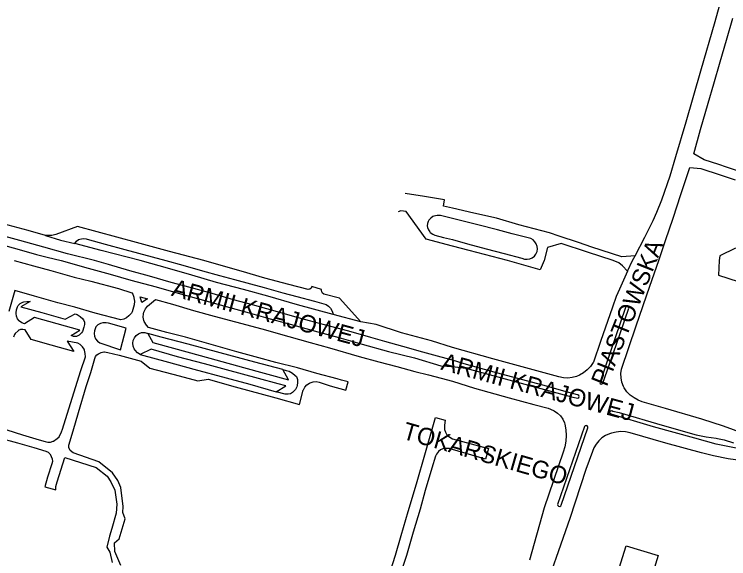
# Model space of a CAD drawing. Extents: x -304109 to -273954, y 21500 to 39796.
# Drawn here: x -296251.4 to -295841.6, y 32829.1 to 33141.2 of the extents above; entities that cross this region are included whole.
import ezdxf

# ---------------------------------------------------------------- set-up
doc = ezdxf.new("R2010")
doc.units = 0
doc.layers.add('krawedzie_ulic', color=7, linetype='Continuous')
doc.layers.add('nazwy_ulic', color=7, linetype='Continuous')

msp = doc.modelspace()

# ---------------------------------------------------------------- linework, layer by layer
at = {"layer": 'krawedzie_ulic'}
for points in [[(-295895.213, 33002.65), (-295889.717, 33013.491), (-295884.981, 33022.983), (-295882.752, 33027.69), (-295879.868, 33034.865), (-295875.191, 33048.678), (-295871.857, 33059.743), (-295865.997, 33079.506), (-295857.537, 33108.91), (-295849.329, 33137.042), (-295846.778, 33146.148), (-295844.001, 33156.144), (-295844.1, 33158.411), (-295844.596, 33160.626), (-295844.952, 33161.607), (-295846.079, 33163.345), (-295847.518, 33164.834), (-295848.087, 33165.286), (-295850.403, 33166.526), (-295859.586, 33169.124), (-295865.386, 33170.713), (-295877.699, 33174.448), (-295877.772, 33174.466)], [(-295828.766, 33048.729), (-295842.759, 33053.528), (-295847.186, 33055.043), (-295855.658, 33057.872), (-295861.588, 33061.189), (-295857.751, 33075.127), (-295853.407, 33090.363), (-295850.124, 33101.453), (-295846.563, 33114.043), (-295842.901, 33126.456), (-295839.239, 33138.996)], [(-295827.341, 32898.771), (-295844.623, 32905.069), (-295857.067, 32909.172), (-295877.805, 32915.23), (-295891.164, 32919.1), (-295893.441, 32919.949), (-295895.851, 32921.248), (-295898.047, 32922.885), (-295899.981, 32924.823), (-295901.612, 32927.022), (-295902.002, 32927.829), (-295902.857, 32930.219), (-295903.326, 32932.714), (-295903.398, 32935.252), (-295903.071, 32937.769), (-295894.66, 32962.578), (-295886.827, 32985.276), (-295881.58, 33000), (-295877.814, 33011.483), (-295873.415, 33024.432), (-295868.992, 33037.863), (-295863.937, 33053.354), (-295857.58, 33052.911), (-295846.539, 33049.249), (-295837.787, 33046.396)], [(-295895.213, 33002.65), (-295902.865, 33002.226), (-295920.012, 33007.705), (-295927.797, 33010.356), (-295938.915, 33014.043), (-295944.385, 33015.963), (-295962.064, 33020.576), (-295974.834, 33024.284), (-295987.73, 33027.179), (-296000, 33029.999), (-296005.135, 33031.234), (-296004.595, 33034.945), (-296016.107, 33036.786), (-296027.237, 33038.475)], [(-295899.692, 32993.926), (-295902.549, 32996.967), (-295904.614, 32998.689), (-295907.92, 33000), (-295922.599, 33004.827), (-295937.61, 33009.725), (-295945.462, 33007.521), (-295947.405, 33000), (-295949.725, 32994.805), (-295968.482, 33000), (-295990.486, 33005.821), (-296000, 33008.24), (-296015.206, 33012.302), (-296026.542, 33028.228), (-296029.744, 33028.46), (-296031.194, 33027.978)], [(-296000, 33024.178), (-296006.974, 33025.947), (-296008.845, 33025.942), (-296010.672, 33025.541), (-296011.27, 33025.316), (-296012.543, 33024.434), (-296013.548, 33023.257), (-296013.969, 33022.496), (-296014.456, 33021.278), (-296014.556, 33019.97), (-296014.382, 33019.039), (-296013.858, 33017.633), (-296012.983, 33016.415), (-296012.785, 33016.215), (-296011.263, 33015.118), (-296010.22, 33014.611), (-296005.24, 33013.259), (-296000, 33012.028), (-295991.51, 33009.682), (-295980.648, 33006.808), (-295970.396, 33004.06), (-295960.323, 33001.388), (-295958.76, 33000.905), (-295957.127, 33000.814), (-295955.695, 33001.068), (-295954.288, 33001.64), (-295953.077, 33002.558), (-295952.147, 33003.759), (-295952.141, 33003.77), (-295951.551, 33005.181), (-295951.345, 33006.696), (-295951.514, 33008.118), (-295951.946, 33009.57), (-295952.741, 33010.86), (-295953.844, 33011.898), (-295955.18, 33012.612), (-295955.82, 33012.811), (-295965.842, 33015.433), (-295974.211, 33017.626), (-295985.455, 33020.524), (-296000, 33024.178)], [(-296233.597, 33014.438), (-296243.531, 33017.219), (-296260.96, 33021.938)], [(-296052.643, 32964.924), (-296064.946, 32978.492), (-296073.84, 32980.777), (-296074.609, 32981.325), (-296075.086, 32982.141), (-296075.187, 32983.08), (-296075.098, 32983.515), (-296080.67, 32985.144), (-296081.129, 32984.274), (-296081.894, 32983.655), (-296082.78, 32983.393), (-296093.98, 32986.244), (-296107.736, 32990.02), (-296121.21, 32993.919), (-296131.418, 32996.731), (-296142.664, 33000), (-296162.338, 33005.321), (-296181.318, 33010.322), (-296215.186, 33019.48), (-296227.546, 33014.992), (-296229.949, 33014.474), (-296232.405, 33014.353), (-296233.597, 33014.438)], [(-296205.4, 33000), (-296220.955, 33003.901), (-296234.421, 33007.676), (-296248.293, 33011.554), (-296261.022, 33014.921)], [(-296233.597, 33014.438), (-296224.882, 33011.811), (-296216.726, 33009.897)], [(-296216.726, 33009.897), (-296215.776, 33011.105), (-296214.548, 33012.029), (-296213.799, 33012.386), (-296211.997, 33012.642), (-296210.183, 33012.5), (-296209.656, 33012.382), (-296199.366, 33009.525), (-296187.933, 33006.413), (-296164.558, 33000), (-296154.78, 32997.36), (-296143.558, 32994.229), (-296133.654, 32991.498), (-296125.192, 32989.194), (-296115.87, 32986.649), (-296108.143, 32984.533), (-296097.327, 32981.509), (-296089.397, 32979.416), (-296079.137, 32976.654), (-296072.601, 32974.834), (-296071.207, 32973.944), (-296070.067, 32972.746), (-296070.062, 32972.739), (-296069.076, 32971.058), (-296068.453, 32969.212), (-296068.432, 32969.118)], [(-296258.947, 33009.148), (-296248.606, 33006.444), (-296238.622, 33003.561), (-296232.626, 33001.903), (-296224.547, 33000), (-296209.046, 32995.696), (-296196.457, 32992.165), (-296184.552, 32988.821), (-296169.982, 32985.059), (-296156.052, 32981.026), (-296141.565, 32976.858), (-296127.833, 32973.184), (-296115.294, 32969.704), (-296104.554, 32966.707), (-296093.181, 32963.549), (-296077.373, 32959.235), (-296065.289, 32955.94), (-296051.915, 32952.169), (-296036.845, 32947.84), (-296021.892, 32944.226), (-296006.748, 32939.718), (-296000, 32939.242), (-295992.302, 32938.265), (-295960.675, 32929.778), (-295930.932, 32921.792), (-295928.108, 32921.191), (-295927.61, 32921.533), (-295927.424, 32922.107), (-295927.628, 32922.675), (-295928.136, 32923.001), (-295928.241, 32923.021), (-295935.417, 32925.005), (-295948.291, 32928.496), (-295974.727, 32935.654), (-295993.403, 32940.905), (-296000, 32942.828), (-296006.577, 32944.675), (-296017.065, 32947.49), (-296028.489, 32950.675), (-296038.951, 32953.617), (-296046.929, 32955.889), (-296059.541, 32959.573), (-296070.69, 32962.474), (-296082.117, 32965.481), (-296090.527, 32967.81), (-296101.747, 32971.042), (-296114.768, 32974.605), (-296125.61, 32977.603), (-296137.969, 32981.233), (-296150.561, 32984.536), (-296161.378, 32987.508), (-296173.788, 32991.113), (-296185.086, 32994.194), (-296197.345, 32997.721), (-296205.4, 33000)], [(-295899.692, 32993.926), (-295904.235, 32983.694), (-295906.064, 32979.386), (-295908.269, 32973.31), (-295915.069, 32953.539), (-295919.226, 32941.783), (-295919.346, 32941.574), (-295920.879, 32939.336), (-295922.724, 32937.347), (-295924.841, 32935.651), (-295927.184, 32934.284), (-295928.857, 32933.591), (-295931.334, 32932.933), (-295933.883, 32932.667), (-295936.443, 32932.801), (-295938.951, 32933.331), (-295976.812, 32943.755), (-296000, 32950.125), (-296012.014, 32954.032), (-296029.345, 32958.544), (-296043.898, 32963.451), (-296052.626, 32964.919), (-296068.486, 32969.132), (-296088.878, 32974.704), (-296105.899, 32979.593), (-296120.035, 32983.426), (-296135.363, 32987.504), (-296149.495, 32991.59), (-296162.286, 32995.226), (-296179.31, 33000), (-296201.558, 33005.79), (-296216.726, 33009.897)], [(-295837.685, 33007.225), (-295846.728, 33002.731), (-295846.951, 33000), (-295847.393, 32991.581), (-295836.195, 32987.932)], [(-296251.453, 33000), (-296240.435, 32996.945), (-296230.428, 32994.238), (-296217.129, 32990.544), (-296207.447, 32988.274), (-296191.739, 32984.038), (-296183.918, 32981.463), (-296183.526, 32980.77), (-296182.933, 32979.135), (-296182.786, 32978.612), (-296182.501, 32976.655), (-296182.614, 32974.681), (-296183.741, 32970.551), (-296184.257, 32969.774), (-296185.473, 32968.49), (-296185.693, 32968.261), (-296187.075, 32967.161), (-296188.668, 32966.4), (-296190.391, 32966.015), (-296205.112, 32969.856), (-296216.762, 32973.221), (-296226.44, 32975.847), (-296239.813, 32979.669), (-296251.06, 32982.801), (-296254.509, 32970.794)], [(-295899.692, 32993.926), (-295896.758, 33000), (-295895.213, 33002.65)], [(-296179.169, 32979.185), (-296174.988, 32978.11), (-296178.247, 32975.993), (-296179.169, 32979.185)], [(-296213.895, 32960.136), (-296239.782, 32967.412), (-296245.682, 32963.781), (-296247.15, 32964.336), (-296248.433, 32965.243), (-296248.639, 32965.438), (-296249.585, 32966.652), (-296250.188, 32968.069), (-296250.407, 32969.593), (-296250.427, 32970.104), (-296250.241, 32971.858), (-296249.665, 32973.525), (-296249.158, 32974.261), (-296248.013, 32975.378), (-296246.627, 32976.178), (-296246.03, 32976.358), (-296244.21, 32976.629), (-296242.375, 32976.501), (-296247.656, 32973.471), (-296235.725, 32970.178), (-296222.351, 32966.382), (-296216.585, 32969.531), (-296215.438, 32969.064), (-296213.675, 32968.003), (-296212.151, 32966.622), (-296211.684, 32965.967), (-296211.211, 32964.753), (-296211.127, 32963.454), (-296211.531, 32961.883), (-296212.407, 32959.276), (-296212.979, 32958.515), (-296214.26, 32957.321), (-296215.778, 32956.449), (-296216.182, 32956.4), (-296217.556, 32956.493), (-296218.847, 32956.975), (-296213.895, 32960.136)], [(-296190.339, 32825.106), (-296193.81, 32833.24), (-296194.047, 32838.126), (-296191.191, 32840.452), (-296187.851, 32851.951), (-296189.249, 32855.581), (-296189.023, 32859.037), (-296190.345, 32869.888), (-296192.018, 32873.904), (-296195.057, 32878.396), (-296202.878, 32884.659), (-296217.732, 32889.874), (-296219.444, 32891.093), (-296220.157, 32892.807), (-296220.238, 32894.258), (-296217.606, 32902.41), (-296214.534, 32912.921), (-296210.178, 32927.89), (-296207.574, 32935.864), (-296205.173, 32943.79), (-296204.796, 32944.97), (-296204.065, 32945.97), (-296203.201, 32946.611), (-296201.658, 32947.305), (-296199.995, 32947.619), (-296199.754, 32947.632), (-296197.826, 32947.351), (-296197.825, 32947.351), (-296191.362, 32945.811), (-296178.594, 32942.303), (-296173.641, 32938.267), (-296156.943, 32933.967), (-296146.228, 32931.047), (-296140.187, 32932.006), (-296124.712, 32927.544), (-296101.481, 32921.272), (-296087.724, 32917.572), (-296085.625, 32925.782), (-296085.581, 32925.888), (-296084.727, 32927.407), (-296083.55, 32928.691), (-296082.112, 32929.675), (-296081.674, 32929.896), (-296080.02, 32930.444), (-296078.284, 32930.602), (-296076.558, 32930.361), (-296070.307, 32928.265), (-296061.315, 32925.674), (-296059.976, 32930.512), (-296063.675, 32931.454), (-296066.234, 32932.15), (-296077.914, 32935.237), (-296088.956, 32938.467), (-296101.474, 32941.616), (-296111.152, 32944.217), (-296123.767, 32947.723), (-296134.431, 32950.719), (-296153.276, 32956.015), (-296163.969, 32958.808), (-296174.456, 32961.674), (-296175.615, 32963.017), (-296177.027, 32965.169), (-296177.146, 32965.589), (-296177.446, 32967.532), (-296177.347, 32969.496), (-296177.056, 32970.471), (-296176.198, 32972.307), (-296174.996, 32973.939), (-296170.391, 32977.642)], [(-296170.391, 32977.642), (-296160.739, 32975.039), (-296148.71, 32971.49), (-296136.806, 32968.095), (-296124.567, 32964.925), (-296109.494, 32960.85), (-296093.864, 32956.54)], [(-295900.77, 32973.208), (-295915.3, 32930.536), (-295915.461, 32929.981), (-295915.234, 32929.449), (-295914.721, 32929.181), (-295914.155, 32929.298), (-295913.798, 32929.727), (-295906.14, 32951.458), (-295898.938, 32972.731), (-295899.042, 32973.331), (-295899.487, 32973.745), (-295900.093, 32973.804), (-295900.611, 32973.484), (-295900.77, 32973.208)], [(-296187.279, 32961.293), (-296197.308, 32964.178), (-296198.735, 32964.37), (-296200.638, 32964.275), (-296202.033, 32963.883), (-296203.44, 32963.098), (-296204.612, 32961.991), (-296205.272, 32960.271), (-296205.465, 32959.714), (-296205.681, 32958.241), (-296205.499, 32956.764), (-296204.789, 32955.242), (-296203.724, 32953.883), (-296202.376, 32952.805), (-296190.58, 32948.929), (-296187.279, 32961.293)], [(-296223.771, 32903.436), (-296217.275, 32924.123), (-296213.177, 32937.086), (-296210.677, 32944.808), (-296210.74, 32946.79), (-296211.198, 32948.72), (-296211.354, 32949.14), (-296212.379, 32950.617), (-296213.704, 32951.831), (-296215.043, 32952.624), (-296221.027, 32953.902), (-296217.298, 32947.824), (-296230.267, 32951.462), (-296241.817, 32954.75), (-296245.171, 32960.366), (-296246.547, 32960.593), (-296247.931, 32960.423), (-296249.21, 32959.869), (-296249.298, 32959.813), (-296250.981, 32958.141), (-296251.415, 32957.604), (-296251.983, 32956.108)], [(-296179.202, 32946.126), (-296180.817, 32947.215), (-296182.176, 32948.611), (-296182.741, 32949.405), (-296183.303, 32951.014), (-296183.476, 32952.709), (-296183.31, 32954.143), (-296182.563, 32955.691), (-296181.48, 32957.025), (-296180.119, 32958.073), (-296179.871, 32958.215), (-296178.55, 32958.706), (-296177.145, 32958.809), (-296176.532, 32958.728), (-296175.322, 32958.408), (-296174.912, 32958.197)], [(-296174.912, 32958.197), (-296171.958, 32953.07), (-296150.35, 32947.125), (-296135.886, 32943.11), (-296119.875, 32938.794), (-296094.214, 32931.674), (-296097.463, 32937.491)], [(-296097.463, 32937.491), (-296113.424, 32941.807), (-296133.388, 32947.144), (-296151.73, 32952.052), (-296167.11, 32956.054), (-296174.912, 32958.197)], [(-296093.864, 32956.54), (-296081.605, 32953.013), (-296070.636, 32950.013), (-296053.592, 32945.046), (-296042.292, 32942.042), (-296031.93, 32939.253), (-296021.619, 32936.491), (-296013.764, 32934.475), (-296006.442, 32932.568), (-296000, 32930.901), (-295987.384, 32926.793), (-295967.436, 32921.266), (-295953.315, 32917.55), (-295945.147, 32915.315), (-295943.724, 32914.878), (-295941.641, 32913.896), (-295939.758, 32912.568), (-295938.133, 32910.935), (-295936.814, 32909.046), (-295935.841, 32906.958), (-295935.644, 32906.221), (-295935.042, 32903.009), (-295934.837, 32899.748), (-295935.031, 32896.486), (-295935.622, 32893.272), (-295936.601, 32890.154), (-295947.404, 32858.22), (-295955.824, 32828.277)], [(-296101.202, 32924.828), (-296095.587, 32928.107), (-296100.019, 32929.364), (-296111.343, 32932.445), (-296129.61, 32937.327), (-296142.327, 32940.783), (-296157.807, 32944.889), (-296172.979, 32949.193), (-296179.202, 32946.126)], [(-296179.202, 32946.126), (-296163.039, 32941.706), (-296148.371, 32937.739), (-296129.901, 32932.855), (-296116.297, 32929.157), (-296101.202, 32924.828)], [(-296097.463, 32937.491), (-296095.461, 32937.057), (-296093.688, 32936.524), (-296091.843, 32935.497), (-296090.224, 32934.14), (-296089.611, 32933.466), (-296089.05, 32931.828), (-296088.878, 32930.105), (-296089.105, 32928.388), (-296089.364, 32927.563), (-296090.138, 32926.1), (-296091.24, 32924.864), (-296091.875, 32924.368), (-296093.056, 32923.685), (-296094.384, 32923.371), (-296095.747, 32923.454), (-296095.982, 32923.51), (-296101.202, 32924.828)], [(-295837.286, 32892.512), (-295848.682, 32894.762), (-295861.023, 32898.128), (-295884.762, 32904.76), (-295908.962, 32911.976), (-295909.52, 32912.269), (-295909.8, 32912.835), (-295909.693, 32913.456), (-295909.24, 32913.896), (-295908.616, 32913.985), (-295908.103, 32913.733)], [(-295908.103, 32913.733), (-295904.363, 32912.83), (-295879.706, 32905.692), (-295860.241, 32900.011), (-295854.487, 32898.876), (-295848.669, 32898.136), (-295847.905, 32898.069), (-295844.14, 32897.293), (-295838.898, 32895.556)], [(-296036.968, 32817.97), (-296032.816, 32831.136), (-296029.429, 32842.355), (-296025.547, 32856.135), (-296020.772, 32872.014), (-296015.559, 32890.048), (-296012.112, 32901.927), (-296009.785, 32910.032), (-296004.187, 32908.48), (-296004.598, 32905.566), (-296004.642, 32903.247), (-296004.117, 32901.616), (-296003.229, 32900.15), (-296002.861, 32899.713), (-296000.928, 32898.378), (-296000, 32897.894), (-295979.392, 32892.353), (-295981.152, 32886.171), (-296000, 32891.74), (-296001.818, 32892.238), (-296003.7, 32892.341), (-296004.16, 32892.306), (-296005.585, 32892.098), (-296006.899, 32891.508), (-296008.001, 32890.581), (-296008.025, 32890.554), (-296009.23, 32889.013), (-296009.816, 32887.934), (-296011.974, 32880.996), (-296015.689, 32868.154), (-296018.662, 32857.489), (-296022.662, 32844.296), (-296026.514, 32830.82), (-296030.56, 32818.009)], [(-295924.318, 32904.784), (-295939.758, 32860.202), (-295939.626, 32859.569), (-295939.154, 32859.128), (-295938.513, 32859.039), (-295937.938, 32859.335), (-295937.698, 32859.701), (-295922.359, 32904.028), (-295922.367, 32904.669), (-295922.746, 32905.186), (-295923.354, 32905.388), (-295923.967, 32905.2), (-295924.318, 32904.784)], [(-296255.82, 32902.99), (-296246.73, 32900.169), (-296237.235, 32897.189), (-296233.765, 32896.2), (-296232.197, 32895.894), (-296230.601, 32895.986), (-296229.078, 32896.469), (-296228.929, 32896.54), (-296226.876, 32897.931), (-296225.793, 32898.887), (-296224.353, 32901.868), (-296223.771, 32903.436)], [(-295833.475, 32885.153), (-295841.91, 32886.405), (-295850.277, 32888.051), (-295857.208, 32889.727), (-295877.563, 32895.354), (-295898.148, 32901.311), (-295900.808, 32901.842), (-295903.517, 32901.976), (-295906.216, 32901.711), (-295908.847, 32901.053), (-295909.917, 32900.662), (-295912.193, 32899.686), (-295914.282, 32898.357), (-295916.131, 32896.709), (-295917.69, 32894.786), (-295918.921, 32892.636), (-295919.747, 32890.463), (-295923.451, 32880.208), (-295932.793, 32852.219), (-295949.77, 32803.515)], [(-296261.018, 32898.637), (-296249.618, 32895.53), (-296240.171, 32892.805), (-296233.283, 32890.751), (-296233.266, 32890.745), (-296232.034, 32890.107), (-296231.033, 32889.145), (-296230.347, 32887.939), (-296230.244, 32887.757), (-296229.713, 32886.362), (-296229.571, 32884.876), (-296229.826, 32883.405), (-296232.322, 32875.887), (-296233.927, 32870.263), (-296227.618, 32868.65), (-296227.591, 32870.506), (-296226.92, 32873.065), (-296222.526, 32887.118), (-296204.424, 32881.4), (-296198.187, 32876.405), (-296196.123, 32873.096), (-296193.826, 32868.284), (-296192.617, 32860.256), (-296192.969, 32855.099), (-296195.507, 32846.437), (-296196.893, 32841.904), (-296198.354, 32835.668), (-296196.715, 32832.823), (-296195.274, 32826.802)], [(-295904.482, 32823.615), (-295900.329, 32836.388), (-295882.034, 32830.983), (-295884.825, 32821.493)]]:
    msp.add_lwpolyline(points, dxfattribs=at)

# ---------------------------------------------------------------- texts
at = {"layer": 'nazwy_ulic'}
for s, rotation, p in [('PIASTOWSKA', 68.25763, (-295911.567, 32927.301)), ('ARMII KRAJOWEJ', 344.81599, (-296161.783, 32979.972)), ('ARMII KRAJOWEJ', 344.81599, (-296007.202, 32937.59)), ('TOKARSKIEGO', 343.96792, (-296029.364, 32898.014))]:
    msp.add_text(s, height=10, rotation=rotation, dxfattribs=at).set_placement(p)

doc.saveas('drawing.dxf')
